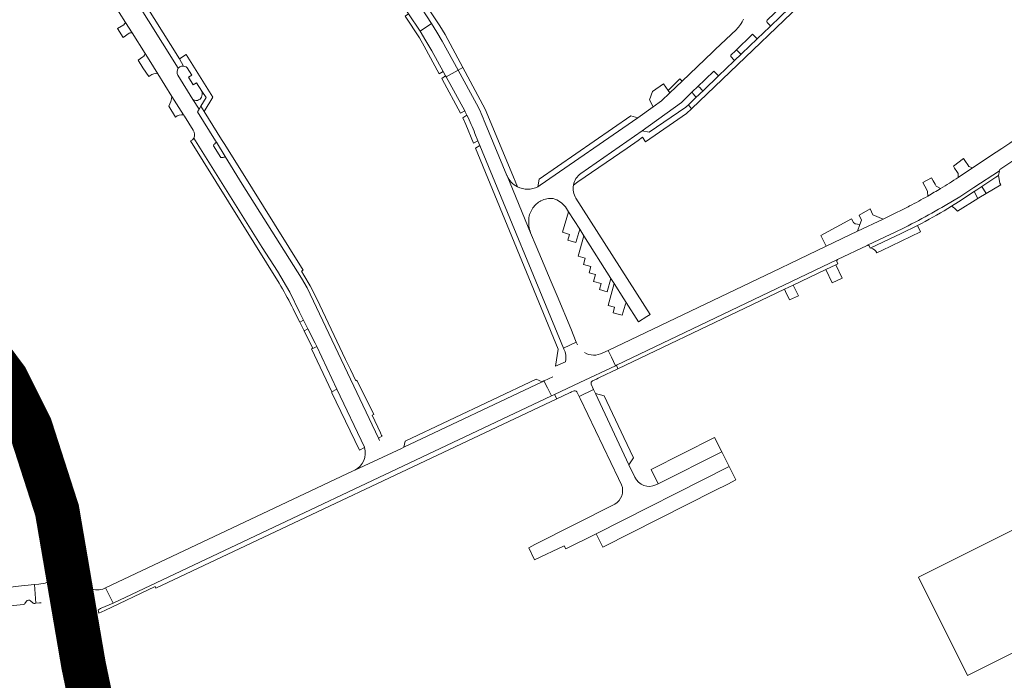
# Model space of a CAD drawing. Header units: metres. Extents: x 166325 to 190320, y 381923 to 404576.
# Tile 715 of 1056: x 177425 to 177756, y 394319 to 394541. Entities that reach past the tile are written whole.
import ezdxf

# ---------------------------------------------------------------- set-up
doc = ezdxf.new("R2010")
doc.units = ezdxf.units.M
for name, color, linetype, lineweight in [('B-WE-VH-VERHARDING_BETONSTRAATSTEEN-GV', 8, 'Continuous', 18), ('B-WE-VH-VERHARDING_HALFVERHARDING-GV', 8, 'Continuous', 18), ('B-WE-VH-VERHARDING_N-WEG', 8, 'Continuous', 18), ('B-WE-VH-VERHARDING_STRAATBAKSTEEN-GV', 8, 'Continuous', 18)]:
    doc.layers.add(name, color=color, linetype=linetype, lineweight=lineweight)

msp = doc.modelspace()

# ---------------------------------------------------------------- linework, layer by layer
at = {"layer": 'B-WE-VH-VERHARDING_BETONSTRAATSTEEN-GV', "flags": 128}
for points in [[(177441.971, 394578.803), (177442.925, 394577.216), (177459.98, 394549.565), (177463.297, 394548.791), (177478.56, 394524.442), (177479.04, 394524.791), (177479.351, 394524.93), (177479.68, 394525.021), (177480.127, 394525.064), (177480.358, 394525.036), (177478.915, 394527.554), (177464.957, 394549.962), (177463.4, 394552.462), (177461.295, 394551.17), (177454.186, 394562.602), (177446.354, 394575.195), (177445.744, 394576.176), (177443.021, 394580.555)], [(177478.56, 394524.442), (177463.297, 394548.791), (177459.98, 394549.565), (177442.925, 394577.216), (177438.868, 394574.671), (177456.975, 394545.931), (177458.728, 394543.137), (177460.87, 394539.722), (177463.043, 394536.256), (177467.391, 394529.324), (177468.763, 394527.138), (177471.67, 394522.503), (177476.444, 394514.892), (177480.304, 394508.738), (177480.635, 394508.211), (177483.591, 394503.498)], [(177676.413, 394540.498), (177678.875, 394542.86), (177684.505, 394548.26), (177686.039, 394546.66), (177691.15, 394551.575)], [(177664.326, 394528.89), (177665.752, 394530.267), (177671.525, 394535.808), (177673.049, 394534.22), (177677.297, 394538.287)], [(177677.351, 394538.836), (177676.417, 394539.769)], [(177666.064, 394537.417), (177658.963, 394530.62), (177658.096, 394529.788), (177647.872, 394520.007), (177643.765, 394516.061), (177640.959, 394513.366), (177638.166, 394511.377), (177633.017, 394507.737), (177600.122, 394485.022), (177599.343, 394484.551)], [(177673.049, 394534.22), (177671.525, 394535.808), (177665.752, 394530.267), (177665.83, 394530.328)], [(177667.913, 394529.301), (177673.049, 394534.22)], [(177665.21, 394527.244), (177664.307, 394528.181)], [(177666.464, 394530.27), (177667.374, 394529.323)], [(177613.828, 394489.012), (177634.374, 394503.29), (177647.594, 394512.866), (177651.487, 394516.626), (177652.931, 394518.001), (177658.542, 394523.363), (177660.061, 394521.774), (177665.22, 394526.696)], [(177491.384, 394499.532), (177491.016, 394499.996), (177484.981, 394509.725), (177485.523, 394510.603), (177483.474, 394513.91), (177478.438, 394522.037)], [(177578.766, 394512.419), (177572.57, 394523.699), (177568.542, 394521.439), (177574.783, 394510.075), (177574.999, 394509.682), (177575.556, 394508.551)], [(177660.061, 394521.774), (177658.542, 394523.363), (177652.931, 394518.001)], [(177655.089, 394517.03), (177660.061, 394521.774)], [(177736.269, 394478.242), (177741.115, 394481.194), (177745.879, 394484.275), (177754.425, 394489.93), (177754.557, 394490.309), (177792.2, 394515.409), (177790.463, 394517.461), (177788.612, 394519.649), (177781.084, 394514.631), (177773.314, 394509.451), (177771.672, 394508.357), (177769.494, 394506.905), (177757.981, 394499.229), (177755.247, 394497.407), (177753.31, 394496.115), (177745.432, 394490.864), (177740.613, 394487.657)], [(177480.304, 394508.738), (177476.444, 394514.892)], [(177651.487, 394516.626), (177647.594, 394512.866), (177634.374, 394503.29), (177636.74, 394502.927), (177649.132, 394511.279)], [(177652.375, 394514.922), (177651.447, 394515.911)], [(177653.673, 394517.958), (177654.563, 394517.044)], [(177522.92, 394451.199), (177520.774, 394454.846), (177520.002, 394456.157), (177520.515, 394456.533), (177510.908, 394471.907), (177503.468, 394483.813), (177494.212, 394498.679), (177493.12, 394500.422), (177487.224, 394509.833), (177486.168, 394511.664), (177485.523, 394510.603), (177484.981, 394509.725), (177491.016, 394499.996), (177491.384, 394499.532), (177494.32, 394494.669), (177500.047, 394485.377), (177519.937, 394453.847), (177521.821, 394450.57), (177545.812, 394400.022), (177547.05, 394400.735)], [(177633.076, 394500.08), (177634.555, 394501.152), (177635.543, 394499.68), (177644.994, 394506.173), (177649.337, 394509.162), (177650.947, 394510.705), (177649.985, 394512.106), (177649.132, 394511.279), (177636.74, 394502.927), (177634.374, 394503.29), (177613.828, 394489.012)], [(177649.132, 394511.279), (177649.985, 394512.106), (177652.364, 394514.411)], [(177475.345, 394511.563), (177477.65, 394507.908)], [(177589.035, 394488.228), (177588.997, 394488.32), (177581.709, 394505.895)], [(177578.228, 394502.414), (177579.242, 394499.956), (177579.872, 394498.428), (177607.975, 394430.274), (177612.299, 394432.342), (177610.405, 394436.867), (177605.825, 394447.811), (177603.827, 394452.586), (177600.583, 394460.335), (177598.839, 394464.504), (177596.953, 394469.009), (177596.932, 394469.06), (177589.035, 394488.228)], [(177519.359, 394438.974), (177520.664, 394439.632), (177519.281, 394442.373), (177516.068, 394449.08), (177511.937, 394456.154), (177506.797, 394464.055), (177483.734, 394500.895), (177483.306, 394500.293), (177482.629, 394500.013), (177512.424, 394452.087)], [(177483.734, 394500.895), (177506.797, 394464.055), (177511.937, 394456.154), (177516.068, 394449.08), (177519.281, 394442.373), (177520.664, 394439.632), (177522.128, 394436.73), (177524.56, 394431.91), (177525.073, 394430.825), (177531.846, 394416.504), (177541.075, 394396.99), (177541.106, 394396.89)], [(177611.301, 394485.096), (177612.82, 394486.142), (177629.368, 394497.534), (177633.076, 394500.08)], [(177492.834, 394494.313), (177490.354, 394498.335)], [(177546.186, 394399.234), (177545.812, 394400.022), (177521.821, 394450.57), (177519.937, 394453.847), (177500.047, 394485.377), (177494.32, 394494.669)], [(177754.425, 394489.93), (177745.879, 394484.275), (177741.115, 394481.194), (177736.269, 394478.242)], [(177737.119, 394477.221), (177738.358, 394477.991), (177740.745, 394479.475), (177745.933, 394482.897), (177746.881, 394483.522), (177748.532, 394484.611), (177753.244, 394487.727), (177754.176, 394488.343), (177754.425, 394489.93)], [(177589.035, 394488.228), (177596.932, 394469.06)], [(177740.33, 394476.29), (177747.159, 394480.559), (177745.933, 394482.897), (177740.745, 394479.475), (177738.358, 394477.991)], [(177608.638, 394477.815), (177609.72, 394476.148), (177613.463, 394470.245), (177614.853, 394468.052), (177623.929, 394453.739), (177625.053, 394451.966), (177628.291, 394446.859), (177629.068, 394445.634), (177633.171, 394439.163), (177636.038, 394440.953), (177637.133, 394441.636), (177612.156, 394480.668)], [(177724.294, 394478.081), (177723.815, 394477.832), (177723.341, 394477.587), (177717.885, 394474.892), (177715.367, 394473.685), (177706.748, 394469.552), (177696.223, 394464.505), (177684.157, 394458.718), (177680.879, 394457.146)], [(177680.879, 394457.146), (177622.995, 394429.537), (177624.08, 394427.238), (177625.426, 394424.386), (177625.761, 394424.546), (177700.05, 394460.046), (177710.002, 394464.802), (177710.094, 394464.846), (177718.003, 394468.625)], [(177718.003, 394468.625), (177710.094, 394464.846)], [(177710.706, 394464.667), (177711.08, 394463.89), (177711.269, 394463.98), (177721.387, 394468.818), (177726.938, 394471.541)], [(177727.957, 394469.381), (177726.938, 394471.541), (177721.387, 394468.818), (177711.269, 394463.98)], [(177713.295, 394462.285), (177714.961, 394463.117), (177727.957, 394469.381)], [(177700.05, 394460.046), (177625.761, 394424.546), (177626.27, 394423.339), (177668.954, 394443.748), (177682.208, 394450.086), (177685.173, 394451.504), (177696.126, 394456.74), (177699.456, 394458.332), (177700.158, 394458.667)], [(177700.158, 394458.667), (177699.811, 394459.396)], [(177546.471, 394401.764), (177543.658, 394407.736), (177544.215, 394407.934), (177538.507, 394419.483), (177538.231, 394419.265), (177536.398, 394423.117), (177534.798, 394426.478), (177525.111, 394446.83), (177522.92, 394451.199)], [(177516.677, 394444.417), (177517.161, 394443.44), (177517.608, 394442.445), (177519.359, 394438.974)], [(177617.727, 394419.255), (177619.02, 394419.873), (177619.677, 394420.187), (177620.058, 394420.369), (177626.27, 394423.339), (177625.761, 394424.546), (177625.426, 394424.386), (177613.491, 394418.683), (177605.001, 394414.668), (177605.716, 394413.217), (177610.021, 394415.251), (177610.309, 394415.387), (177610.644, 394415.545), (177611.21, 394415.813)], [(177612.442, 394415.539), (177613.202, 394414.076), (177618.095, 394416.345), (177617.321, 394418.187)], [(177631.945, 394386.895), (177629.973, 394391.088), (177618.725, 394415.005), (177618.095, 394416.345), (177613.202, 394414.076), (177613.591, 394413.327), (177626.483, 394386.426), (177627.47, 394384.367)], [(177470.79, 394350.131), (177471.027, 394349.581), (177605.716, 394413.217), (177605.001, 394414.668), (177604.01, 394414.199), (177456.67, 394344.514), (177452.691, 394342.84)], [(177537.887, 394389.264), (177553.532, 394396.568)], [(177663.698, 394390.44), (177661.18, 394395.437), (177639.84, 394384.686), (177639.026, 394384.295)], [(177625.183, 394377.883), (177598.34, 394364.272), (177596.321, 394363.156), (177598.297, 394359.11), (177608.266, 394363.84), (177608.775, 394362.82), (177618.935, 394367.888), (177663.698, 394390.44)], [(177430.653, 394344.522), (177430.233, 394350.795), (177423.738, 394350.176), (177416.901, 394349.072), (177406.623, 394346.758), (177402.995, 394345.941), (177390.914, 394343.222), (177385.399, 394341.98), (177376.953, 394340.079), (177373.943, 394339.344), (177371.389, 394338.655)], [(177451.629, 394342.273), (177451.92, 394341.191), (177453.874, 394342.117), (177470.79, 394350.131)], [(177408.76, 394340.925), (177414.148, 394342.155), (177420.84, 394343.559), (177426.601, 394344.153)], [(177427.055, 394344.444), (177427.53, 394345.244)], [(177428.959, 394345.341), (177429.838, 394344.606)], [(177430.309, 394344.472), (177430.653, 394344.522)], [(177445.89, 394331.66), (177446.07, 394329.66), (177446.37, 394327.66), (177447.469, 394321.748)], [(177447.489, 394331.48), (177449.4, 394322.1)]]:
    msp.add_lwpolyline(points, dxfattribs=at)
for points in [[(177700.176, 394557.885), (177701.617, 394559.293), (177709.107, 394567.899), (177708.663, 394568.324), (177705.896, 394565.699), (177701.214, 394561.212), (177699.059, 394559.147), (177693.952, 394554.252), (177691.15, 394551.575), (177686.039, 394546.66), (177681.057, 394541.869), (177677.297, 394538.287), (177673.049, 394534.22), (177667.913, 394529.301), (177665.22, 394526.696), (177660.061, 394521.774), (177655.089, 394517.03), (177652.364, 394514.411), (177649.985, 394512.106), (177650.947, 394510.705)], [(177558.771, 394546.75), (177554.901, 394544.207), (177555.006, 394544.049), (177555.96, 394542.613), (177559.774, 394536.873), (177563.614, 394539.406)], [(177567.188, 394533.498), (177565.452, 394536.457), (177563.614, 394539.406), (177559.774, 394536.873), (177561.768, 394533.587), (177563.696, 394530.262), (177567.531, 394523.279), (177568.352, 394521.785), (177568.542, 394521.439), (177572.57, 394523.699)], [(177481.164, 394524.799), (177481.545, 394524.552), (177483.104, 394522.055), (177482.001, 394521.366), (177483.589, 394518.821), (177484.692, 394519.51), (177486.502, 394516.609), (177487.887, 394514.491), (177486.168, 394511.664), (177487.224, 394509.833), (177490.143, 394514.699), (177481.235, 394528.957), (177478.915, 394527.554), (177480.358, 394525.036), (177480.635, 394525.003), (177481.116, 394524.83)], [(177640.959, 394513.366), (177643.765, 394516.061), (177643.119, 394516.939), (177641.541, 394519.083), (177637.867, 394516.567), (177636.855, 394513.737), (177638.166, 394511.377)], [(177487.887, 394514.491), (177486.502, 394516.609), (177486.606, 394516.007), (177486.6, 394515.588), (177486.509, 394515.094), (177486.367, 394514.7), (177486.166, 394514.331), (177485.912, 394513.997), (177485.679, 394513.834), (177485.406, 394513.696), (177484.965, 394513.571), (177484.471, 394513.55), (177484.021, 394513.639), (177483.737, 394513.754), (177483.474, 394513.91), (177485.523, 394510.603), (177486.168, 394511.664)], [(177633.017, 394507.737), (177630.575, 394508.334), (177599.794, 394487.115), (177599.343, 394484.551), (177600.122, 394485.022)], [(177740.613, 394487.657), (177745.432, 394490.864), (177744.176, 394491.339), (177743.821, 394491.87), (177743.042, 394493.036), (177742.375, 394494.034), (177738.997, 394491.435), (177739.398, 394490.828), (177740.137, 394489.71), (177740.613, 394488.99)], [(177749.993, 394482.284), (177754.875, 394485.172), (177754.537, 394485.701), (177754.176, 394488.343), (177753.244, 394487.727), (177748.532, 394484.611)], [(177749.993, 394482.284), (177748.532, 394484.611), (177746.881, 394483.522), (177745.933, 394482.897), (177747.159, 394480.559), (177747.536, 394480.795)], [(177609.72, 394476.148), (177607.62, 394469.238), (177610.012, 394468.511), (177609.416, 394466.551), (177612.093, 394465.738), (177613.463, 394470.245)], [(177715.367, 394473.685), (177711.876, 394475.143), (177711.001, 394477.094), (177707.308, 394475.001), (177708.12, 394473.326), (177707.564, 394471.798), (177706.748, 394469.552)], [(177696.223, 394464.505), (177706.748, 394469.552), (177707.564, 394471.798), (177705.998, 394472.092), (177705.429, 394472.505), (177704.748, 394473.752), (177694.424, 394468.121), (177695.642, 394465.674)], [(177614.853, 394468.052), (177612.885, 394461.17), (177615.323, 394460.473), (177614.74, 394458.434), (177617.172, 394457.738), (177616.562, 394455.604), (177618.729, 394454.984), (177618.078, 394452.708), (177620.609, 394451.984), (177620.044, 394450.006), (177622.648, 394449.262), (177623.929, 394453.739)], [(177699.456, 394458.332), (177696.126, 394456.74), (177698.266, 394452.262), (177701.597, 394453.855)], [(177628.724, 394444.696), (177629.068, 394445.634), (177628.291, 394446.859), (177625.053, 394451.966), (177623.008, 394444.625), (177625.17, 394444.023), (177624.661, 394442.193), (177626.823, 394441.591), (177627.686, 394441.411)], [(177685.173, 394451.504), (177682.208, 394450.086), (177682.548, 394449.375), (177683.936, 394446.472), (177686.901, 394447.889)], [(177520.664, 394439.632), (177519.359, 394438.974), (177520.823, 394436.072), (177522.128, 394436.73)], [(177520.823, 394436.072), (177523.779, 394430.213), (177525.073, 394430.825), (177524.56, 394431.91), (177522.128, 394436.73)], [(177530.113, 394415.639), (177531.846, 394416.504), (177525.073, 394430.825), (177523.779, 394430.213), (177523.314, 394429.993)], [(177604.01, 394414.199), (177602.604, 394416.912), (177601.399, 394419.237), (177600.846, 394418.975), (177554.355, 394396.953), (177553.532, 394396.568), (177537.887, 394389.264), (177537.374, 394389.024), (177454.123, 394349.696), (177454.9, 394348.114), (177456.67, 394344.514)], [(177600.846, 394418.975), (177598.809, 394419.805), (177554.751, 394398.985), (177554.355, 394396.953)], [(177531.846, 394416.504), (177530.113, 394415.639), (177530.144, 394415.218), (177531.652, 394412.255), (177539.453, 394396.028), (177541.106, 394396.89), (177541.075, 394396.99)], [(177621.685, 394414.297), (177618.725, 394415.005), (177629.973, 394391.088), (177631.51, 394393.406), (177628.285, 394400.263)], [(177661.18, 394395.437), (177658.762, 394400.236), (177637.447, 394389.515), (177639.84, 394384.686)], [(177658.784, 394382.375), (177663.182, 394384.59), (177665.944, 394385.982), (177663.698, 394390.44), (177618.935, 394367.888), (177621.18, 394363.429)], [(177453.501, 394314.928), (177453.02, 394318.79), (177452.26, 394323.2), (177449.749, 394335.392), (177442.11, 394333.874), (177444.49, 394321.22), (177445.229, 394317.827), (177446.105, 394314.313), (177446.494, 394312.75), (177446.72, 394311.845), (177449.29, 394301.53), (177451.056, 394292.39), (177451.109, 394292.118), (177457.047, 394293.301), (177455.26, 394302.62), (177454.45, 394305.83), (177453.847, 394311.769), (177453.64, 394313.81)]]:
    msp.add_lwpolyline(points, close=True, dxfattribs=at)
at = {"layer": 'B-WE-VH-VERHARDING_BETONSTRAATSTEEN-GV'}
for points in [[(177668.436, 394540.882, -0.1132191), (177666.064, 394537.417)], [(177676.417, 394539.769, -0.4416956), (177676.413, 394540.498)], [(177677.297, 394538.287, 0.3533552), (177677.351, 394538.836)], [(177664.307, 394528.181, -0.4414902), (177664.326, 394528.89)], [(177665.83, 394530.328, -0.3407284), (177666.464, 394530.27)], [(177667.374, 394529.323, 0.4192781), (177667.913, 394529.301)], [(177665.22, 394526.696, 0.4197015), (177665.21, 394527.244)], [(177478.438, 394522.037, -0.3018747), (177478.56, 394524.442)], [(177476.444, 394514.892, -0.0658483), (177475.345, 394511.563)], [(177651.447, 394515.911, -0.3692488), (177651.487, 394516.626)], [(177652.364, 394514.411, 0.4090234), (177652.375, 394514.922)], [(177652.931, 394518.001, -0.3113687), (177653.673, 394517.958)], [(177654.563, 394517.044, 0.4030601), (177655.089, 394517.03)], [(177477.65, 394507.908, -0.2088215), (177480.304, 394508.738)], [(177575.556, 394508.551, -0.0195984), (177578.228, 394502.414)], [(177483.591, 394503.498, -0.2685489), (177483.734, 394500.895)], [(177490.354, 394498.335, -0.1414921), (177491.384, 394499.532)], [(177494.32, 394494.669, -0.1371484), (177492.834, 394494.313)], [(177611.301, 394485.096, -0.1969396), (177613.828, 394489.012)], [(177592.512, 394484.51, -0.1760971), (177589.035, 394488.228)], [(177740.613, 394487.657, -0.0092914), (177734.676, 394483.918)], [(177599.343, 394484.551, -0.2428626), (177592.512, 394484.51)], [(177612.156, 394480.668, -0.1899114), (177611.301, 394485.096)], [(177732.58, 394482.67, -0.0031246), (177730.346, 394481.379)], [(177597.737, 394477.389, -0.1227463), (177600.419, 394479.766)], [(177600.419, 394479.766, -0.1450577), (177604.542, 394480.57)], [(177604.542, 394480.57, -0.1388353), (177608.638, 394477.815)], [(177730.346, 394481.379, -0.0089625), (177724.294, 394478.081)], [(177596.318, 394473.673, -0.1396496), (177597.737, 394477.389)], [(177718.003, 394468.625, 0.0245722), (177736.269, 394478.242)], [(177726.938, 394471.541, 0.0173209), (177737.119, 394477.221)], [(177738.358, 394477.991, -0.1222408), (177740.33, 394476.29)], [(177596.932, 394469.06, -0.1023245), (177596.318, 394473.673)], [(177710.094, 394464.846, -0.3280843), (177710.706, 394464.667)], [(177711.269, 394463.98, -0.1830253), (177713.295, 394462.285)], [(177699.811, 394459.396, -0.3650428), (177700.05, 394460.046)], [(177512.424, 394452.087, -0.021031), (177516.677, 394444.417)], [(177617.321, 394418.187, -0.3988939), (177617.727, 394419.255)], [(177611.21, 394415.813, -0.41406), (177612.442, 394415.539)], [(177547.05, 394400.735, -0.1429758), (177546.471, 394401.764)], [(177541.106, 394396.89, -0.3591587), (177537.887, 394389.264)], [(177639.026, 394384.295, -0.4098037), (177631.945, 394386.895)], [(177627.47, 394384.367, -0.3838725), (177625.183, 394377.883)], [(177426.601, 394344.153, 0.2402226), (177427.055, 394344.444)], [(177427.53, 394345.244, -0.4191903), (177428.959, 394345.341)], [(177429.838, 394344.606, 0.2126217), (177430.309, 394344.472)], [(177446.299, 394332.24, 0.4358752), (177445.89, 394331.66)], [(177447.489, 394331.48, 0.4255305), (177446.299, 394332.24)], [(177447.469, 394321.748, 0.2625052), (177448.658, 394320.922)], [(177449.4, 394322.1, -0.2718146), (177448.658, 394320.922)]]:
    msp.add_lwpolyline(points, format="xyb", dxfattribs=at)
at = {"layer": 'B-WE-VH-VERHARDING_HALFVERHARDING-GV', "flags": 128}
msp.add_lwpolyline([(177731.098, 394355.229), (177727.25, 394353.305), (177743.77, 394320.291), (177774.721, 394335.747), (177789.357, 394343.055), (177772.857, 394376.099), (177759.391, 394369.375), (177758.221, 394368.791)], close=True, dxfattribs=at)
at = {"layer": 'B-WE-VH-VERHARDING_N-WEG', "const_width": 15, "flags": 128}
msp.add_lwpolyline([(177040.498, 395080.488), (177223.541, 394816.895), (177245.327, 394785.998), (177259.958, 394758.039), (177266.165, 394740.401), (177282.595, 394700.867), (177291.008, 394686.941), (177312.429, 394637.311), (177317.972, 394621.317), (177337.043, 394569.775), (177357.866, 394527.763), (177393.357, 394464.839), (177406.814, 394438.68), (177420.785, 394419.864), (177428.82, 394403.743), (177437.833, 394375.733), (177446.722, 394323.784), (177483.416, 394147.589), (177493.181, 394110.474), (177509.478, 394043.471), (177565.417, 393842.392), (177575.202, 393807.059)], dxfattribs=at)
at = {"layer": 'B-WE-VH-VERHARDING_STRAATBAKSTEEN-GV', "flags": 128}
for points in [[(177558.771, 394546.75), (177563.614, 394539.406), (177565.452, 394536.457), (177567.188, 394533.498), (177572.57, 394523.699), (177574.201, 394524.591), (177568.226, 394535.717), (177566.482, 394538.604), (177510.589, 394622.933), (177509.309, 394624.865), (177508.196, 394626.307), (177508.182, 394626.325)], [(177460.87, 394539.722), (177460.278, 394538.96), (177458.169, 394537.702), (177460.028, 394534.676), (177462.058, 394536.111)], [(177463.043, 394536.256), (177460.87, 394539.722)], [(177581.695, 394510.639), (177574.201, 394524.591), (177572.57, 394523.699), (177578.766, 394512.419)], [(177575.556, 394508.551), (177574.202, 394507.657), (177575.181, 394505.49), (177577.792, 394499.142), (177579.242, 394499.956), (177578.228, 394502.414)], [(177592.512, 394484.51), (177590.37, 394489.685), (177581.695, 394510.639)], [(177579.872, 394498.428), (177578.456, 394497.529), (177606.245, 394429.964), (177605.288, 394424.228), (177608.677, 394425.692), (177608.705, 394425.845)], [(177608.094, 394429.986), (177607.975, 394430.274), (177579.872, 394498.428)], [(177734.676, 394483.918), (177733.251, 394484.706), (177732.86, 394485.402), (177732.247, 394486.493), (177731.666, 394487.528), (177728.755, 394486.001), (177729.381, 394484.758)], [(177729.381, 394484.758), (177729.929, 394483.671), (177730.279, 394482.978), (177730.346, 394481.379)], [(177612.715, 394431.365), (177612.498, 394431.867), (177612.299, 394432.342), (177607.975, 394430.274), (177608.094, 394429.986)], [(177625.426, 394424.386), (177624.08, 394427.238), (177622.995, 394429.537), (177621.18, 394428.671)], [(177608.705, 394425.845), (177608.677, 394425.692)], [(177604.434, 394420.675), (177601.483, 394419.277), (177601.399, 394419.237), (177602.604, 394416.912), (177604.01, 394414.199), (177605.001, 394414.668), (177613.491, 394418.683), (177625.426, 394424.386)], [(177425.275, 394404.387), (177423.918, 394403.469), (177423.754, 394403.303), (177423.66, 394403.105), (177425.85, 394398.351), (177427.905, 394393.206), (177430.089, 394386.413), (177432.603, 394384.693)], [(177432.603, 394384.693), (177433.122, 394382.656), (177433.602, 394380.61), (177434.589, 394376.069), (177437.567, 394362.312), (177440.454, 394362.997), (177443.493, 394363.719), (177442.004, 394370.572), (177441.045, 394374.984), (177439.993, 394379.822), (177439.563, 394381.802)], [(177445.605, 394354), (177444.383, 394359.621), (177443.493, 394363.719), (177440.454, 394362.997), (177437.567, 394362.312), (177438.367, 394358.62)], [(177431.711, 394350.966), (177430.233, 394350.795), (177430.653, 394344.522)], [(177452.691, 394342.84), (177456.67, 394344.514), (177454.9, 394348.114), (177454.123, 394349.696), (177453.213, 394349.303)], [(177430.653, 394344.522), (177431.941, 394344.71), (177432.497, 394344.658)], [(177439.601, 394341.138), (177440.568, 394339.429), (177441.4, 394337.65), (177442.11, 394333.874), (177449.749, 394335.392), (177449.328, 394337.436)]]:
    msp.add_lwpolyline(points, dxfattribs=at)
for points in [[(177555.96, 394542.613), (177554.769, 394541.823), (177559.565, 394534.582), (177561.219, 394531.826), (177566.267, 394522.49), (177567.531, 394523.279), (177563.696, 394530.262), (177561.768, 394533.587), (177559.774, 394536.873)], [(177468.763, 394527.138), (177467.391, 394529.324), (177467.329, 394529.097), (177467.168, 394528.752), (177466.939, 394528.448), (177466.651, 394528.199), (177465.031, 394527.103), (177466.683, 394524.505), (177468.702, 394521.565), (177469.62, 394522.208), (177470.355, 394522.484), (177470.905, 394522.576), (177471.67, 394522.503)], [(177568.542, 394521.439), (177568.352, 394521.785), (177567.097, 394520.956), (177567.233, 394520.704), (177573.435, 394509.234), (177574.783, 394510.075)], [(177647.872, 394520.007), (177647.105, 394520.765), (177643.119, 394516.939), (177643.765, 394516.061)]]:
    msp.add_lwpolyline(points, close=True, dxfattribs=at)
at = {"layer": 'B-WE-VH-VERHARDING_STRAATBAKSTEEN-GV'}
for points in [[(177462.058, 394536.111, -0.2224465), (177463.043, 394536.256)], [(177578.766, 394512.419, -0.0250117), (177581.709, 394505.895)], [(177732.58, 394482.67, 0.0036567), (177734.676, 394483.918)], [(177608.094, 394429.986, -0.1596048), (177608.705, 394425.845)], [(177621.18, 394428.671, -0.2665491), (177615.076, 394428.788)], [(177432.603, 394384.693, 0.0484249), (177425.275, 394404.387)], [(177438.367, 394358.62, -0.4504564), (177431.711, 394350.966)], [(177453.213, 394349.303, -0.4727505), (177445.605, 394354)], [(177435.86, 394343.95, -0.1263645), (177438.181, 394342.569)], [(177438.181, 394342.569, -0.0838303), (177439.601, 394341.138)], [(177451.629, 394342.273, -0.0557512), (177452.691, 394342.84)]]:
    msp.add_lwpolyline(points, format="xyb", dxfattribs=at)

doc.saveas('drawing.dxf')
